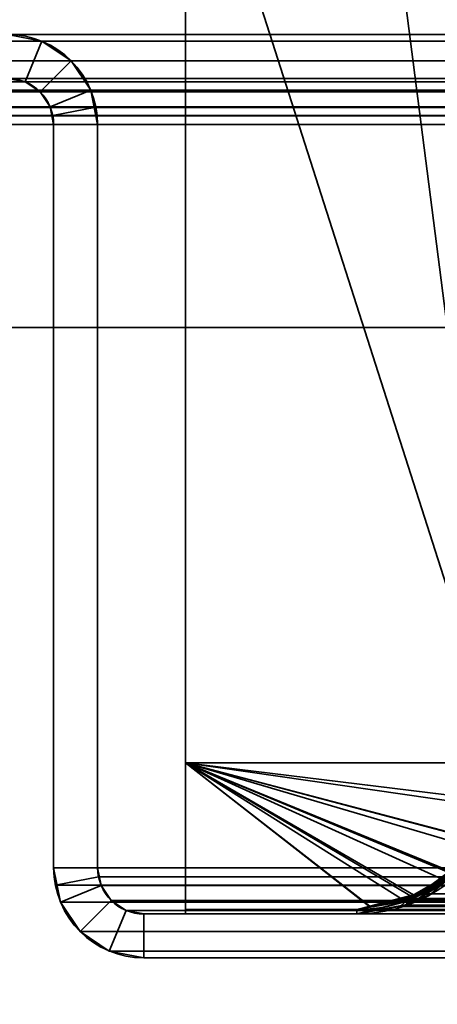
# Model space of a CAD drawing. Header units: millimetres. Extents: x -603 to 3703, y -120 to 193.
# Tile 684 of 938: x 2485 to 2499, y 47 to 81. Entities that reach past the tile are written whole.
import ezdxf

# ---------------------------------------------------------------- set-up
doc = ezdxf.new("R2010")
doc.units = ezdxf.units.MM
doc.layers.add('151', color=7, linetype='Continuous', true_color=0xffffff)

# ---------------------------------------------------------------- blocks, each defined once
blk = doc.blocks.new('UG_SURFACE_003')
at = {"layer": '151', "color": 252, "linetype": 'Continuous', "lineweight": 35}
for points in [[(3702.5, -35, 2213), (3702.5, 174.4, 2213), (2297.5, 174.4, 2213), (2297.5, -35, 2213)], [(2447.5, -35, 2063), (2447.5, 174.4, 2063), (3552.5, 174.4, 2063), (3552.5, -35, 2063)]]:
    blk.add_3dface(points, dxfattribs=at)
blk = doc.blocks.new('UG_SURFACE_164')
at = {"layer": '151', "color": 252, "linetype": 'Continuous', "lineweight": 35}
for points in [[(2485.599, 79.766, 2022.901), (2485.599, 79.766, -7), (2484.42, 80, -7), (2484.42, 80, 2024.08)], [(2484.42, 78.5, 2024.08), (2485.025, 78.38, 2023.475), (2485.599, 79.766, 2022.901), (2484.42, 80, 2024.08)], [(2484.42, 80, -7), (2485.599, 79.766, -7), (2485.025, 78.38, -7), (2484.42, 78.5, -7)], [(2485.025, 78.38, 2023.475), (2485.537, 78.037, 2022.963), (2486.598, 79.098, 2021.902), (2485.599, 79.766, 2022.901)], [(2485.599, 79.766, -7), (2486.598, 79.098, -7), (2485.537, 78.037, -7), (2485.025, 78.38, -7)], [(2486.598, 79.098, 2021.902), (2486.598, 79.098, -7), (2485.599, 79.766, -7), (2485.599, 79.766, 2022.901)], [(2487.266, 78.099, 2021.235), (2486.598, 79.098, 2021.902), (2485.537, 78.037, 2022.963), (2485.88, 77.525, 2022.62)], [(2485.88, 77.525, -7), (2485.537, 78.037, -7), (2486.598, 79.098, -7), (2487.266, 78.099, -7)], [(2487.266, 78.099, 2021.235), (2487.266, 78.099, -7), (2486.598, 79.098, -7), (2486.598, 79.098, 2021.902)], [(2484.42, 78.5, 2024.08), (2484.42, 78.5, -7), (2485.025, 78.38, -7), (2485.025, 78.38, 2023.475)], [(2485.025, 78.38, 2023.475), (2485.025, 78.38, -7), (2485.537, 78.037, -7), (2485.537, 78.037, 2022.963)], [(2485.537, 78.037, 2022.963), (2485.537, 78.037, -7), (2485.88, 77.525, -7), (2485.88, 77.525, 2022.62)], [(2487.441, 77.521, 2021.059), (2487.266, 78.099, 2021.235), (2485.88, 77.525, 2022.62), (2485.97, 77.228, 2022.53)], [(2486, 76.92, -7), (2485.88, 77.525, -7), (2487.266, 78.099, -7), (2487.5, 76.92, -7)], [(2487.266, 78.099, -7), (2487.266, 78.099, 2021.235), (2487.441, 77.521, 2021.059)], [(2487.441, 77.521, 2021.059), (2487.5, 76.92, -7), (2487.266, 78.099, -7)], [(2485.88, 77.525, -7), (2486, 76.92, -7), (2486, 76.92, 2022.5)], [(2486, 76.92, 2022.5), (2485.97, 77.228, 2022.53), (2485.88, 77.525, -7)], [(2485.97, 77.228, 2022.53), (2485.88, 77.525, 2022.62), (2485.88, 77.525, -7)], [(2487.5, 76.92, 2021), (2487.441, 77.521, 2021.059), (2485.97, 77.228, 2022.53), (2486, 76.92, 2022.5)], [(2487.441, 77.521, 2021.059), (2487.5, 76.92, 2021), (2487.5, 76.92, -7)], [(2486, 51.58, 2022.5), (2486, 76.92, 2022.5), (2486, 76.92, -7), (2486, 51.58, -7)], [(2487.5, 51.58, 2021), (2487.5, 76.92, 2021), (2486, 76.92, 2022.5), (2486, 51.58, 2022.5)], [(2487.5, 76.92, -7), (2487.5, 51.58, -7), (2486, 51.58, -7), (2486, 76.92, -7)], [(2487.5, 51.58, 2021), (2487.5, 51.58, -7), (2487.5, 76.92, -7), (2487.5, 76.92, 2021)], [(2486, 51.58, -7), (2486.234, 50.401, -7), (2486.234, 50.401, 2022.265)], [(2486.234, 50.401, 2022.265), (2486.059, 50.979, 2022.441), (2486, 51.58, -7)], [(2486.059, 50.979, 2022.441), (2486, 51.58, 2022.5), (2486, 51.58, -7)], [(2486, 51.58, 2022.5), (2486.059, 50.979, 2022.441), (2487.53, 51.272, 2020.97), (2487.5, 51.58, 2021)], [(2487.5, 51.58, -7), (2487.62, 50.975, -7), (2486.234, 50.401, -7), (2486, 51.58, -7)], [(2487.5, 51.58, -7), (2487.53, 51.272, 2020.97), (2487.62, 50.975, 2020.88)], [(2487.5, 51.58, -7), (2487.5, 51.58, 2021), (2487.53, 51.272, 2020.97)], [(2487.62, 50.975, 2020.88), (2487.62, 50.975, -7), (2487.5, 51.58, -7)], [(2486.059, 50.979, 2022.441), (2486.234, 50.401, 2022.265), (2487.62, 50.975, 2020.88), (2487.53, 51.272, 2020.97)], [(2486.234, 50.401, 2022.265), (2486.902, 49.402, 2021.598), (2487.963, 50.463, 2020.537), (2487.62, 50.975, 2020.88)], [(2487.62, 50.975, -7), (2487.963, 50.463, -7), (2486.902, 49.402, -7), (2486.234, 50.401, -7)], [(2487.963, 50.463, 2020.537), (2487.963, 50.463, -7), (2487.62, 50.975, -7), (2487.62, 50.975, 2020.88)], [(2486.234, 50.401, 2022.265), (2486.234, 50.401, -7), (2486.902, 49.402, -7), (2486.902, 49.402, 2021.598)], [(2488.475, 50.12, 2020.025), (2487.963, 50.463, 2020.537), (2486.902, 49.402, 2021.598), (2487.901, 48.734, 2020.599)], [(2487.901, 48.734, -7), (2486.902, 49.402, -7), (2487.963, 50.463, -7), (2488.475, 50.12, -7)], [(2488.475, 50.12, 2020.025), (2488.475, 50.12, -7), (2487.963, 50.463, -7), (2487.963, 50.463, 2020.537)], [(2489.08, 50, 2019.42), (2488.475, 50.12, 2020.025), (2487.901, 48.734, 2020.599), (2489.08, 48.5, 2019.42)], [(2489.08, 48.5, -7), (2487.901, 48.734, -7), (2488.475, 50.12, -7), (2489.08, 50, -7)], [(2489.08, 50, 2019.42), (2489.08, 50, -7), (2488.475, 50.12, -7), (2488.475, 50.12, 2020.025)], [(2499.42, 50, 2009.08), (2499.42, 50, -7), (2489.08, 50, -7), (2489.08, 50, 2019.42)], [(2499.42, 50, 2009.08), (2489.08, 50, 2019.42), (2489.08, 48.5, 2019.42), (2499.42, 48.5, 2009.08)], [(2489.08, 50, -7), (2499.42, 50, -7), (2499.42, 48.5, -7), (2489.08, 48.5, -7)], [(2486.902, 49.402, 2021.598), (2486.902, 49.402, -7), (2487.901, 48.734, -7), (2487.901, 48.734, 2020.599)], [(2487.901, 48.734, 2020.599), (2487.901, 48.734, -7), (2489.08, 48.5, -7), (2489.08, 48.5, 2019.42)], [(2499.42, 48.5, 2009.08), (2489.08, 48.5, 2019.42), (2489.08, 48.5, -7), (2499.42, 48.5, -7)]]:
    blk.add_3dface(points, dxfattribs=at)
blk = doc.blocks.new('UG_SURFACE_165')
at = {"layer": '151', "color": 252, "linetype": 'Continuous', "lineweight": 35}
for points in [[(2485.599, 79.766, 2022.901), (2485.599, 79.766, -7), (2484.42, 80, -7), (2484.42, 80, 2024.08)], [(2484.42, 78.5, 2024.08), (2485.025, 78.38, 2023.475), (2485.599, 79.766, 2022.901), (2484.42, 80, 2024.08)], [(2484.42, 80, -7), (2485.599, 79.766, -7), (2485.025, 78.38, -7), (2484.42, 78.5, -7)], [(2485.025, 78.38, 2023.475), (2485.537, 78.037, 2022.963), (2486.598, 79.098, 2021.902), (2485.599, 79.766, 2022.901)], [(2485.599, 79.766, -7), (2486.598, 79.098, -7), (2485.537, 78.037, -7), (2485.025, 78.38, -7)], [(2486.598, 79.098, 2021.902), (2486.598, 79.098, -7), (2485.599, 79.766, -7), (2485.599, 79.766, 2022.901)], [(2487.266, 78.099, 2021.235), (2486.598, 79.098, 2021.902), (2485.537, 78.037, 2022.963), (2485.88, 77.525, 2022.62)], [(2485.88, 77.525, -7), (2485.537, 78.037, -7), (2486.598, 79.098, -7), (2487.266, 78.099, -7)], [(2487.266, 78.099, 2021.235), (2487.266, 78.099, -7), (2486.598, 79.098, -7), (2486.598, 79.098, 2021.902)], [(2484.42, 78.5, 2024.08), (2484.42, 78.5, -7), (2485.025, 78.38, -7), (2485.025, 78.38, 2023.475)], [(2485.025, 78.38, 2023.475), (2485.025, 78.38, -7), (2485.537, 78.037, -7), (2485.537, 78.037, 2022.963)], [(2485.537, 78.037, 2022.963), (2485.537, 78.037, -7), (2485.88, 77.525, -7), (2485.88, 77.525, 2022.62)], [(2487.441, 77.521, 2021.059), (2487.266, 78.099, 2021.235), (2485.88, 77.525, 2022.62), (2485.97, 77.228, 2022.53)], [(2486, 76.92, -7), (2485.88, 77.525, -7), (2487.266, 78.099, -7), (2487.5, 76.92, -7)], [(2487.266, 78.099, -7), (2487.266, 78.099, 2021.235), (2487.441, 77.521, 2021.059)], [(2487.441, 77.521, 2021.059), (2487.5, 76.92, -7), (2487.266, 78.099, -7)], [(2485.88, 77.525, -7), (2486, 76.92, -7), (2486, 76.92, 2022.5)], [(2486, 76.92, 2022.5), (2485.97, 77.228, 2022.53), (2485.88, 77.525, -7)], [(2485.97, 77.228, 2022.53), (2485.88, 77.525, 2022.62), (2485.88, 77.525, -7)], [(2487.5, 76.92, 2021), (2487.441, 77.521, 2021.059), (2485.97, 77.228, 2022.53), (2486, 76.92, 2022.5)], [(2487.441, 77.521, 2021.059), (2487.5, 76.92, 2021), (2487.5, 76.92, -7)], [(2486, 51.58, 2022.5), (2486, 76.92, 2022.5), (2486, 76.92, -7), (2486, 51.58, -7)], [(2487.5, 51.58, 2021), (2487.5, 76.92, 2021), (2486, 76.92, 2022.5), (2486, 51.58, 2022.5)], [(2487.5, 76.92, -7), (2487.5, 51.58, -7), (2486, 51.58, -7), (2486, 76.92, -7)], [(2487.5, 51.58, 2021), (2487.5, 51.58, -7), (2487.5, 76.92, -7), (2487.5, 76.92, 2021)], [(2486, 51.58, -7), (2486.234, 50.401, -7), (2486.234, 50.401, 2022.265)], [(2486.234, 50.401, 2022.265), (2486.059, 50.979, 2022.441), (2486, 51.58, -7)], [(2486.059, 50.979, 2022.441), (2486, 51.58, 2022.5), (2486, 51.58, -7)], [(2486, 51.58, 2022.5), (2486.059, 50.979, 2022.441), (2487.53, 51.272, 2020.97), (2487.5, 51.58, 2021)], [(2487.5, 51.58, -7), (2487.62, 50.975, -7), (2486.234, 50.401, -7), (2486, 51.58, -7)], [(2487.5, 51.58, -7), (2487.53, 51.272, 2020.97), (2487.62, 50.975, 2020.88)], [(2487.5, 51.58, -7), (2487.5, 51.58, 2021), (2487.53, 51.272, 2020.97)], [(2487.62, 50.975, 2020.88), (2487.62, 50.975, -7), (2487.5, 51.58, -7)], [(2486.059, 50.979, 2022.441), (2486.234, 50.401, 2022.265), (2487.62, 50.975, 2020.88), (2487.53, 51.272, 2020.97)], [(2486.234, 50.401, 2022.265), (2486.902, 49.402, 2021.598), (2487.963, 50.463, 2020.537), (2487.62, 50.975, 2020.88)], [(2487.62, 50.975, -7), (2487.963, 50.463, -7), (2486.902, 49.402, -7), (2486.234, 50.401, -7)], [(2487.963, 50.463, 2020.537), (2487.963, 50.463, -7), (2487.62, 50.975, -7), (2487.62, 50.975, 2020.88)], [(2486.234, 50.401, 2022.265), (2486.234, 50.401, -7), (2486.902, 49.402, -7), (2486.902, 49.402, 2021.598)], [(2488.475, 50.12, 2020.025), (2487.963, 50.463, 2020.537), (2486.902, 49.402, 2021.598), (2487.901, 48.734, 2020.599)], [(2487.901, 48.734, -7), (2486.902, 49.402, -7), (2487.963, 50.463, -7), (2488.475, 50.12, -7)], [(2488.475, 50.12, 2020.025), (2488.475, 50.12, -7), (2487.963, 50.463, -7), (2487.963, 50.463, 2020.537)], [(2489.08, 50, 2019.42), (2488.475, 50.12, 2020.025), (2487.901, 48.734, 2020.599), (2489.08, 48.5, 2019.42)], [(2489.08, 48.5, -7), (2487.901, 48.734, -7), (2488.475, 50.12, -7), (2489.08, 50, -7)], [(2489.08, 50, 2019.42), (2489.08, 50, -7), (2488.475, 50.12, -7), (2488.475, 50.12, 2020.025)], [(2499.42, 50, 2009.08), (2499.42, 50, -7), (2489.08, 50, -7), (2489.08, 50, 2019.42)], [(2499.42, 50, 2009.08), (2489.08, 50, 2019.42), (2489.08, 48.5, 2019.42), (2499.42, 48.5, 2009.08)], [(2489.08, 50, -7), (2499.42, 50, -7), (2499.42, 48.5, -7), (2489.08, 48.5, -7)], [(2486.902, 49.402, 2021.598), (2486.902, 49.402, -7), (2487.901, 48.734, -7), (2487.901, 48.734, 2020.599)], [(2487.901, 48.734, 2020.599), (2487.901, 48.734, -7), (2489.08, 48.5, -7), (2489.08, 48.5, 2019.42)], [(2499.42, 48.5, 2009.08), (2489.08, 48.5, 2019.42), (2489.08, 48.5, -7), (2499.42, 48.5, -7)]]:
    blk.add_3dface(points, dxfattribs=at)
blk = doc.blocks.new('UG_SURFACE_166')
at = {"layer": '151', "color": 252, "linetype": 'Continuous', "lineweight": 35}
for points in [[(3536.42, 80, 2044.92), (2463.58, 80, 2044.92), (2462.401, 79.766, 2046.099), (3537.599, 79.766, 2046.099)], [(2484.42, 80, 2024.08), (2463.58, 80, 2044.92), (3536.42, 80, 2044.92), (3515.58, 80, 2024.08)], [(3514.401, 79.766, 2022.901), (2485.599, 79.766, 2022.901), (2484.42, 80, 2024.08), (3515.58, 80, 2024.08)], [(2484.42, 80, 2024.08), (2485.599, 79.766, 2022.901), (2485.025, 78.38, 2023.475), (2484.42, 78.5, 2024.08)], [(3537.599, 79.766, 2046.099), (2462.401, 79.766, 2046.099), (2461.402, 79.098, 2047.098), (3538.598, 79.098, 2047.098)], [(2485.599, 79.766, 2022.901), (2486.598, 79.098, 2021.902), (2485.537, 78.037, 2022.963), (2485.025, 78.38, 2023.475)], [(3513.402, 79.098, 2021.902), (2486.598, 79.098, 2021.902), (2485.599, 79.766, 2022.901), (3514.401, 79.766, 2022.901)], [(3538.598, 79.098, 2047.098), (2461.402, 79.098, 2047.098), (2460.734, 78.099, 2047.765), (3539.266, 78.099, 2047.765)], [(2485.88, 77.525, 2022.62), (2485.537, 78.037, 2022.963), (2486.598, 79.098, 2021.902), (2487.266, 78.099, 2021.235)], [(3512.734, 78.099, 2021.235), (2487.266, 78.099, 2021.235), (2486.598, 79.098, 2021.902), (3513.402, 79.098, 2021.902)], [(3537.537, 78.037, 2046.037), (2462.463, 78.037, 2046.037), (2462.975, 78.38, 2045.525), (3537.025, 78.38, 2045.525)], [(3537.025, 78.38, 2045.525), (2462.975, 78.38, 2045.525), (2463.58, 78.5, 2044.92), (3536.42, 78.5, 2044.92)], [(2484.42, 78.5, 2024.08), (3515.58, 78.5, 2024.08), (3536.42, 78.5, 2044.92), (2463.58, 78.5, 2044.92)], [(3515.58, 78.5, 2024.08), (2484.42, 78.5, 2024.08), (2485.025, 78.38, 2023.475), (3514.975, 78.38, 2023.475)], [(3514.975, 78.38, 2023.475), (2485.025, 78.38, 2023.475), (2485.537, 78.037, 2022.963), (3514.463, 78.037, 2022.963)], [(3539.441, 77.521, 2047.941), (3539.266, 78.099, 2047.765), (2460.734, 78.099, 2047.765), (2460.559, 77.521, 2047.941)], [(3537.88, 77.525, 2046.38), (2462.12, 77.525, 2046.38), (2462.463, 78.037, 2046.037), (3537.537, 78.037, 2046.037)], [(3514.463, 78.037, 2022.963), (2485.537, 78.037, 2022.963), (2485.88, 77.525, 2022.62), (3514.12, 77.525, 2022.62)], [(2485.97, 77.228, 2022.53), (2485.88, 77.525, 2022.62), (2487.266, 78.099, 2021.235), (2487.441, 77.521, 2021.059)], [(2487.441, 77.521, 2021.059), (2487.266, 78.099, 2021.235), (3512.734, 78.099, 2021.235)], [(2487.441, 77.521, 2021.059), (3512.734, 78.099, 2021.235), (3512.559, 77.521, 2021.059)], [(2460.559, 77.521, 2047.941), (2460.5, 76.92, 2048), (3539.5, 76.92, 2048)], [(2460.559, 77.521, 2047.941), (3539.5, 76.92, 2048), (3539.441, 77.521, 2047.941)], [(2462.03, 77.228, 2046.47), (2462.12, 77.525, 2046.38), (3537.88, 77.525, 2046.38), (3537.97, 77.228, 2046.47)], [(3514.03, 77.228, 2022.53), (2485.88, 77.525, 2022.62), (2485.97, 77.228, 2022.53)], [(3514.03, 77.228, 2022.53), (3514.12, 77.525, 2022.62), (2485.88, 77.525, 2022.62)], [(2486, 76.92, 2022.5), (2485.97, 77.228, 2022.53), (2487.441, 77.521, 2021.059), (2487.5, 76.92, 2021)], [(3512.559, 77.521, 2021.059), (2487.5, 76.92, 2021), (2487.441, 77.521, 2021.059)], [(3512.559, 77.521, 2021.059), (3512.5, 76.92, 2021), (2487.5, 76.92, 2021)], [(2460.5, 76.92, 2048), (2460.5, 70, 2048), (3539.5, 70, 2048), (3539.5, 76.92, 2048)], [(3538, 76.92, 2046.5), (2462, 76.92, 2046.5), (2462.03, 77.228, 2046.47)], [(2462, 76.92, 2046.5), (3538, 76.92, 2046.5), (3538, 70, 2046.5), (2462, 70, 2046.5)], [(3537.97, 77.228, 2046.47), (3538, 76.92, 2046.5), (2462.03, 77.228, 2046.47)], [(2485.97, 77.228, 2022.53), (3514, 76.92, 2022.5), (3514.03, 77.228, 2022.53)], [(2485.97, 77.228, 2022.53), (2486, 76.92, 2022.5), (3514, 76.92, 2022.5)], [(2486, 51.58, 2022.5), (3514, 51.58, 2022.5), (3514, 76.92, 2022.5), (2486, 76.92, 2022.5)], [(2487.5, 76.92, 2021), (2487.5, 51.58, 2021), (2486, 51.58, 2022.5), (2486, 76.92, 2022.5)], [(2487.5, 51.58, 2021), (2487.5, 76.92, 2021), (3512.5, 76.92, 2021), (3512.5, 51.58, 2021)], [(2462, 70, 2046.5), (3538, 70, 2046.5), (3539.5, 70, 2048), (2460.5, 70, 2048)], [(3514, 51.58, 2022.5), (2486, 51.58, 2022.5), (2486.059, 50.979, 2022.441)], [(2487.5, 51.58, 2021), (2487.53, 51.272, 2020.97), (2486.059, 50.979, 2022.441), (2486, 51.58, 2022.5)], [(3513.941, 50.979, 2022.441), (3514, 51.58, 2022.5), (2486.059, 50.979, 2022.441)], [(2487.53, 51.272, 2020.97), (2487.5, 51.58, 2021), (3512.5, 51.58, 2021)], [(2487.53, 51.272, 2020.97), (3512.5, 51.58, 2021), (3512.47, 51.272, 2020.97)], [(2487.53, 51.272, 2020.97), (2487.62, 50.975, 2020.88), (2486.234, 50.401, 2022.265), (2486.059, 50.979, 2022.441)], [(3512.47, 51.272, 2020.97), (3512.38, 50.975, 2020.88), (2487.62, 50.975, 2020.88), (2487.53, 51.272, 2020.97)], [(2486.059, 50.979, 2022.441), (2486.234, 50.401, 2022.265), (3513.766, 50.401, 2022.265), (3513.941, 50.979, 2022.441)], [(2487.62, 50.975, 2020.88), (2487.963, 50.463, 2020.537), (2486.902, 49.402, 2021.598), (2486.234, 50.401, 2022.265)], [(3512.037, 50.463, 2020.537), (2487.963, 50.463, 2020.537), (2487.62, 50.975, 2020.88), (3512.38, 50.975, 2020.88)], [(3513.766, 50.401, 2022.265), (2486.234, 50.401, 2022.265), (2486.902, 49.402, 2021.598), (3513.098, 49.402, 2021.598)], [(2487.901, 48.734, 2020.599), (2486.902, 49.402, 2021.598), (2487.963, 50.463, 2020.537), (2488.475, 50.12, 2020.025)], [(3511.525, 50.12, 2020.025), (2488.475, 50.12, 2020.025), (2487.963, 50.463, 2020.537), (3512.037, 50.463, 2020.537)], [(2489.08, 48.5, 2019.42), (2487.901, 48.734, 2020.599), (2488.475, 50.12, 2020.025), (2489.08, 50, 2019.42)], [(3510.92, 50, 2019.42), (2489.08, 50, 2019.42), (2488.475, 50.12, 2020.025), (3511.525, 50.12, 2020.025)], [(2499.42, 50, 2009.08), (2489.08, 50, 2019.42), (3510.92, 50, 2019.42), (3500.58, 50, 2009.08)], [(2489.08, 50, 2019.42), (2499.42, 50, 2009.08), (2499.42, 48.5, 2009.08), (2489.08, 48.5, 2019.42)], [(3513.098, 49.402, 2021.598), (2486.902, 49.402, 2021.598), (2487.901, 48.734, 2020.599), (3512.099, 48.734, 2020.599)], [(3512.099, 48.734, 2020.599), (2487.901, 48.734, 2020.599), (2489.08, 48.5, 2019.42), (3510.92, 48.5, 2019.42)], [(2499.42, 48.5, 2009.08), (3500.58, 48.5, 2009.08), (3510.92, 48.5, 2019.42), (2489.08, 48.5, 2019.42)]]:
    blk.add_3dface(points, dxfattribs=at)
blk = doc.blocks.new('UG_SURFACE_190')
at = {"layer": '151', "color": 41, "linetype": 'Continuous', "lineweight": 35}
for points in [[(2489.5, 147.3, -4), (2489.5, 173.15, -4), (2501.35, 173.15, -4), (2501.35, 55.15, -4)], [(2501.35, 55.15, 2007.15), (2501.35, 173.15, 2007.15), (2489.5, 173.15, 2019), (2489.5, 147.3, 2019)], [(2490.5, 89, -4), (2489.5, 147.3, -4), (2501.35, 55.15, -4)], [(2501.35, 55.15, 2007.15), (2489.5, 147.3, 2019), (2490.5, 89, 2018)], [(2490.5, 55.15, 2018), (2490.5, 89, 2018), (2490.5, 89, -4), (2490.5, 55.15, -4)], [(2501.35, 55.15, -4), (2490.5, 55.15, -4), (2490.5, 89, -4)], [(2490.5, 89, 2018), (2490.5, 55.15, 2018), (2501.35, 55.15, 2007.15)], [(2490.5, 55.15, 2018), (2490.5, 55.15, -4), (2501.35, 55.15, -4), (2501.35, 55.15, 2007.15)]]:
    blk.add_3dface(points, dxfattribs=at)
blk = doc.blocks.new('UG_SURFACE_193')
at = {"layer": '151', "color": 7, "linetype": 'Continuous', "lineweight": 35}
for points in [[(2498.242, 50.368, -4), (2499.432, 51.143, -4), (2499.948, 51.609, 2008.552)], [(2499.948, 51.609, 2008.552), (2498.82, 50.631, 2009.681), (2498.242, 50.368, -4)], [(2499.873, 51.647, 2008.627), (2498.616, 50.693, 2009.884), (2498.82, 50.631, 2009.681), (2499.948, 51.609, 2008.552)], [(2498.616, 50.693, 2009.884), (2499.873, 51.647, 2008.627), (2499.886, 51.614, -4)], [(2498.616, 50.693, 2009.884), (2499.886, 51.614, -4), (2499.344, 51.256, -4)], [(2499.344, 51.256, -4), (2498.18, 50.589, 2010.32), (2498.616, 50.693, 2009.884)], [(2499.344, 51.256, -4), (2498.228, 50.516, -4), (2498.18, 50.589, 2010.32)], [(2498.228, 50.516, -4), (2499.344, 51.256, -4), (2499.432, 51.143, -4), (2498.242, 50.368, -4)], [(2498.18, 50.589, 2010.32), (2496.35, 50.15, 2012.15), (2496.35, 50, 2012.15), (2498.23, 50.48, 2010.269)], [(2498.061, 50.484, -4), (2496.35, 50.15, 2012.15), (2498.18, 50.589, 2010.32)], [(2496.35, 50.15, 2012.15), (2498.061, 50.484, -4), (2496.622, 50.203, -4)], [(2496.35, 50, -4), (2496.631, 50.054, -4), (2498.23, 50.48, 2010.269)], [(2498.23, 50.48, 2010.269), (2496.35, 50, 2012.15), (2496.35, 50, -4)], [(2498.114, 50.338, -4), (2496.631, 50.054, -4), (2496.622, 50.203, -4), (2498.061, 50.484, -4)], [(2498.23, 50.48, 2010.269), (2496.631, 50.054, -4), (2498.114, 50.338, -4)], [(2498.18, 50.589, 2010.32), (2498.189, 50.508, -4), (2498.061, 50.484, -4)], [(2498.231, 50.361, -4), (2498.114, 50.338, -4), (2498.061, 50.484, -4), (2498.189, 50.508, -4)], [(2498.23, 50.48, 2010.269), (2498.114, 50.338, -4), (2498.231, 50.361, -4)], [(2498.23, 50.48, 2010.269), (2498.82, 50.631, 2009.681), (2498.616, 50.693, 2009.884), (2498.18, 50.589, 2010.32)], [(2498.228, 50.516, -4), (2498.189, 50.508, -4), (2498.18, 50.589, 2010.32)], [(2498.189, 50.508, -4), (2498.228, 50.516, -4), (2498.242, 50.368, -4), (2498.231, 50.361, -4)], [(2498.82, 50.631, 2009.681), (2498.23, 50.48, 2010.269), (2498.242, 50.368, -4)], [(2498.231, 50.361, -4), (2498.242, 50.368, -4), (2498.23, 50.48, 2010.269)], [(2496.35, 50.15, 2012.15), (2490.5, 50.15, 2018), (2490.5, 50, 2018), (2496.35, 50, 2012.15)], [(2490.5, 50.15, -4), (2496.35, 50.15, -4), (2496.35, 50, -4), (2490.5, 50, -4)], [(2490.5, 50.15, -4), (2490.5, 50, -4), (2490.5, 50, 2018), (2490.5, 50.15, 2018)], [(2496.35, 50.15, 2012.15), (2496.35, 50.15, -4), (2490.5, 50.15, -4), (2490.5, 50.15, 2018)], [(2496.631, 50.054, -4), (2496.35, 50, -4), (2496.35, 50.15, -4), (2496.622, 50.203, -4)], [(2496.622, 50.203, -4), (2496.35, 50.15, -4), (2496.35, 50.15, 2012.15)], [(2496.35, 50, 2012.15), (2490.5, 50, 2018), (2490.5, 50, -4), (2496.35, 50, -4)]]:
    blk.add_3dface(points, dxfattribs=at)
blk = doc.blocks.new('UG_SURFACE_194')
at = {"layer": '151', "color": 14, "linetype": 'Continuous', "lineweight": 35}
for points in [[(2490.5, 55.15, -4), (2500.497, 52.529, -4), (2499.886, 51.614, -4), (2499.552, 51.391, -4)], [(2490.5, 55.15, -4), (2501.35, 55.15, -4), (2501.094, 53.861, -4)], [(2490.5, 55.15, -4), (2498.296, 50.552, -4), (2498.263, 50.531, -4), (2496.8, 50.24, -4)], [(2501.094, 53.861, -4), (2500.969, 53.237, -4), (2500.497, 52.529, -4), (2490.5, 55.15, -4)], [(2499.552, 51.391, -4), (2498.296, 50.552, -4), (2490.5, 55.15, -4)], [(2496.8, 50.24, -4), (2496.35, 50.15, -4), (2490.5, 50.15, -4), (2490.5, 55.15, -4)], [(2490.5, 50.15, 2018), (2490.5, 55.15, 2018), (2490.5, 55.15, -4), (2490.5, 50.15, -4)], [(2501.35, 55.15, 2007.15), (2501.35, 55.15, -4), (2490.5, 55.15, -4), (2490.5, 55.15, 2018)], [(2490.5, 55.15, 2018), (2496.801, 50.269, 2011.699), (2498.285, 50.659, 2010.215)], [(2498.285, 50.659, 2010.215), (2498.811, 50.797, 2009.689), (2499.528, 51.464, 2008.971), (2490.5, 55.15, 2018)], [(2490.5, 55.15, 2018), (2500.561, 52.49, 2007.939), (2501.176, 53.845, 2007.324)], [(2490.5, 55.15, 2018), (2490.5, 50.15, 2018), (2496.35, 50.15, 2012.15), (2496.801, 50.269, 2011.699)], [(2499.528, 51.464, 2008.971), (2500.507, 52.372, 2007.993), (2500.561, 52.49, 2007.939), (2490.5, 55.15, 2018)], [(2501.176, 53.845, 2007.324), (2501.177, 53.846, 2007.323), (2501.35, 55.15, 2007.15), (2490.5, 55.15, 2018)], [(2501.094, 53.861, -4), (2501.35, 55.15, -4), (2501.35, 55.15, 2007.15)], [(2501.35, 55.15, 2007.15), (2501.177, 53.846, 2007.323), (2501.094, 53.861, -4)], [(2500.497, 52.529, -4), (2500.969, 53.237, -4), (2501.176, 53.845, 2007.324)], [(2501.176, 53.845, 2007.324), (2500.561, 52.49, 2007.939), (2500.497, 52.529, -4)], [(2500.969, 53.237, -4), (2501.094, 53.861, -4), (2501.176, 53.845, 2007.324)], [(2501.177, 53.846, 2007.323), (2501.176, 53.845, 2007.324), (2501.094, 53.861, -4)], [(2499.552, 51.391, -4), (2499.886, 51.614, -4), (2500.561, 52.49, 2007.939)], [(2500.561, 52.49, 2007.939), (2500.507, 52.372, 2007.993), (2499.552, 51.391, -4)], [(2499.886, 51.614, -4), (2500.497, 52.529, -4), (2500.561, 52.49, 2007.939)], [(2500.507, 52.372, 2007.993), (2499.528, 51.464, 2008.971), (2499.552, 51.391, -4)], [(2498.296, 50.552, -4), (2499.552, 51.391, -4), (2499.528, 51.464, 2008.971)], [(2499.528, 51.464, 2008.971), (2498.811, 50.797, 2009.689), (2498.296, 50.552, -4)], [(2498.811, 50.797, 2009.689), (2498.285, 50.659, 2010.215), (2498.296, 50.552, -4)], [(2496.8, 50.24, -4), (2498.263, 50.531, -4), (2498.285, 50.659, 2010.215)], [(2498.285, 50.659, 2010.215), (2496.801, 50.269, 2011.699), (2496.8, 50.24, -4)], [(2498.263, 50.531, -4), (2498.296, 50.552, -4), (2498.285, 50.659, 2010.215)], [(2490.5, 50.15, 2018), (2490.5, 50.15, -4), (2496.35, 50.15, -4), (2496.35, 50.15, 2012.15)], [(2496.35, 50.15, -4), (2496.8, 50.24, -4), (2496.801, 50.269, 2011.699)], [(2496.801, 50.269, 2011.699), (2496.35, 50.15, 2012.15), (2496.35, 50.15, -4)]]:
    blk.add_3dface(points, dxfattribs=at)
blk = doc.blocks.new('UG_SURFACE_195')
at = {"layer": '151', "color": 14, "linetype": 'Continuous', "lineweight": 35}
for points in [[(2490.5, 55.15, 2018), (2500.365, 52.259, 2008.135), (2500.034, 51.769, 2008.466), (2499.264, 51.185, 2009.236)], [(2499.264, 51.185, 2009.236), (2498.616, 50.693, 2009.884), (2497.88, 50.517, 2010.62), (2490.5, 55.15, 2018)], [(2490.5, 55.15, 2018), (2501.35, 55.15, 2007.15), (2501.259, 54.198, 2007.241), (2501.071, 53.631, 2007.429)], [(2501.071, 53.631, 2007.429), (2500.857, 52.984, 2007.643), (2500.365, 52.259, 2008.135), (2490.5, 55.15, 2018)], [(2497.88, 50.517, 2010.62), (2496.35, 50.15, 2012.15), (2490.5, 50.15, 2018), (2490.5, 55.15, 2018)], [(3509.5, 50.15, 2018), (3509.5, 55.15, 2018), (2490.5, 55.15, 2018), (2490.5, 50.15, 2018)], [(3509.5, 55.15, 2018), (3498.65, 55.15, 2007.15), (2501.35, 55.15, 2007.15), (2490.5, 55.15, 2018)], [(2498.616, 50.693, 2009.884), (3500.731, 51.185, 2009.231), (3501.971, 50.44, 2010.471)], [(2498.616, 50.693, 2009.884), (2499.264, 51.185, 2009.236), (3500.731, 51.185, 2009.231)], [(2496.35, 50.15, 2012.15), (2497.88, 50.517, 2010.62), (3502.107, 50.417, 2010.607)], [(3502.107, 50.417, 2010.607), (3503.65, 50.15, 2012.15), (2496.35, 50.15, 2012.15)], [(3501.971, 50.44, 2010.471), (2497.88, 50.517, 2010.62), (2498.616, 50.693, 2009.884)], [(3501.971, 50.44, 2010.471), (3502.107, 50.417, 2010.607), (2497.88, 50.517, 2010.62)], [(3503.65, 50.15, 2012.15), (3509.5, 50.15, 2018), (2490.5, 50.15, 2018), (2496.35, 50.15, 2012.15)]]:
    blk.add_3dface(points, dxfattribs=at)
blk = doc.blocks.new('UG_SURFACE_196')
at = {"layer": '151', "color": 7, "linetype": 'Continuous', "lineweight": 35}
for points in [[(2499.178, 50.958, 2009.322), (2498.079, 50.299, 2010.421), (2498.183, 50.532, 2010.318), (2499.718, 51.454, 2008.782)], [(2499.718, 51.454, 2008.782), (2498.183, 50.532, 2010.318), (3501.82, 50.589, 2010.32)], [(2498.079, 50.299, 2010.421), (2499.178, 50.958, 2009.322), (3500.821, 50.935, 2009.321)], [(2498.079, 50.299, 2010.421), (3500.821, 50.935, 2009.321), (3501.316, 50.559, 2009.816)], [(2497.833, 50.256, 2010.667), (2496.35, 50, 2012.15), (2496.35, 50.15, 2012.15), (2498.029, 50.44, 2010.471)], [(2498.029, 50.44, 2010.471), (2496.35, 50.15, 2012.15), (3503.65, 50.15, 2012.15)], [(3501.316, 50.559, 2009.816), (2497.833, 50.256, 2010.667), (2498.079, 50.299, 2010.421)], [(3501.316, 50.559, 2009.816), (3502.179, 50.352, 2010.679), (2497.833, 50.256, 2010.667)], [(2498.029, 50.44, 2010.471), (2498.079, 50.299, 2010.421), (2497.833, 50.256, 2010.667)], [(2498.029, 50.44, 2010.471), (3503.65, 50.15, 2012.15), (3501.82, 50.589, 2010.32)], [(3501.82, 50.589, 2010.32), (2498.183, 50.532, 2010.318), (2498.029, 50.44, 2010.471)], [(2498.079, 50.299, 2010.421), (2498.029, 50.44, 2010.471), (2498.183, 50.532, 2010.318)], [(2490.5, 50.15, 2018), (2490.5, 50, 2018), (3509.5, 50, 2018), (3509.5, 50.15, 2018)], [(2496.35, 50, 2012.15), (2490.5, 50, 2018), (2490.5, 50.15, 2018), (2496.35, 50.15, 2012.15)], [(3509.5, 50.15, 2018), (3503.65, 50.15, 2012.15), (2496.35, 50.15, 2012.15), (2490.5, 50.15, 2018)], [(3503.65, 50, 2012.15), (2496.35, 50, 2012.15), (2497.833, 50.256, 2010.667)], [(2497.833, 50.256, 2010.667), (3502.179, 50.352, 2010.679), (3503.65, 50, 2012.15)], [(3509.5, 50, 2018), (2490.5, 50, 2018), (2496.35, 50, 2012.15), (3503.65, 50, 2012.15)]]:
    blk.add_3dface(points, dxfattribs=at)
blk = doc.blocks.new('UG_SURFACE_197')
at = {"layer": '151', "color": 41, "linetype": 'Continuous', "lineweight": 35}
for points in [[(2489.5, 147.3, 2019), (2489.5, 173.15, 2019), (2501.35, 173.15, 2007.15), (2501.35, 55.15, 2007.15)], [(2490.5, 89, 2018), (2489.5, 147.3, 2019), (2501.35, 55.15, 2007.15)], [(3509.5, 55.15, 2018), (3509.5, 89, 2018), (2490.5, 89, 2018), (2490.5, 55.15, 2018)], [(2501.35, 55.15, 2007.15), (2490.5, 55.15, 2018), (2490.5, 89, 2018)], [(3498.65, 55.15, 2007.15), (3509.5, 55.15, 2018), (2490.5, 55.15, 2018), (2501.35, 55.15, 2007.15)]]:
    blk.add_3dface(points, dxfattribs=at)

msp = doc.modelspace()

# ---------------------------------------------------------------- linework, layer by layer
at = {"layer": '151', "color": 252, "linetype": 'Continuous', "lineweight": -3, "true_color": 0x939598}
for p, q in [((2490.5, 55.15, 2018), (2490.5, 89, 2018)), ((2490.5, 55.15, 2018), (2490.5, 89, 2018)), ((2490.5, 89, -4), (2490.5, 55.15, -4)), ((3536.42, 80, 2044.92), (2463.58, 80, 2044.92)), ((3515.58, 80, 2024.08), (2484.42, 80, 2024.08)), ((3536.42, 78.5, 2044.92), (2463.58, 78.5, 2044.92)), ((3515.58, 78.5, 2024.08), (2484.42, 78.5, 2024.08)), ((3539.5, 76.92, 2048), (2460.5, 76.92, 2048)), ((3538, 76.92, 2046.5), (2462, 76.92, 2046.5)), ((2486, 51.58, 2022.5), (2486, 76.92, 2022.5)), ((2486, 76.92, -7), (2486, 51.58, -7)), ((2486, 51.58, 2022.5), (2486, 76.92, 2022.5)), ((2486, 76.92, 2022.5), (2486, 76.92, -7)), ((2486, 76.92, 2022.5), (2486, 76.92, -7)), ((3514, 76.92, 2022.5), (2486, 76.92, 2022.5)), ((2486, 76.92, -7), (2486, 51.58, -7)), ((2486, 51.58, 2022.5), (2486, 76.92, 2022.5)), ((2487.5, 51.58, 2021), (2487.5, 76.92, 2021)), ((2487.5, 51.58, 2021), (2487.5, 76.92, 2021)), ((2487.5, 76.92, 2021), (2487.5, 76.92, -7)), ((2487.5, 76.92, 2021), (2487.5, 76.92, -7)), ((2487.5, 76.92, -7), (2487.5, 51.58, -7)), ((2487.5, 76.92, -7), (2487.5, 51.58, -7)), ((3512.5, 76.92, 2021), (2487.5, 76.92, 2021)), ((2487.5, 51.58, 2021), (2487.5, 76.92, 2021)), ((3539.5, 70, 2048), (2460.5, 70, 2048)), ((3538, 70, 2046.5), (2462, 70, 2046.5)), ((2501.35, 55.15, 2007.15), (2490.5, 55.15, 2018)), ((2501.35, 55.15, 2007.15), (2490.5, 55.15, 2018)), ((2490.5, 50.15, 2018), (2490.5, 55.15, 2018)), ((2490.5, 55.15, -4), (2501.35, 55.15, -4)), ((2490.5, 55.15, 2018), (2501.35, 55.15, 2007.15)), ((2490.5, 55.15, 2018), (2501.35, 55.15, 2007.15)), ((2490.5, 55.15, 2018), (3509.5, 55.15, 2018)), ((2501.35, 55.15, -4), (2490.5, 55.15, -4)), ((2490.5, 55.15, -4), (2490.5, 50.15, -4)), ((3509.5, 55.15, 2018), (2490.5, 55.15, 2018)), ((2490.5, 55.15, -4), (2490.5, 55.15, 2018)), ((2490.5, 50.15, 2018), (2490.5, 55.15, 2018)), ((2490.5, 55.15, 2018), (2490.5, 55.15, -4)), ((2486, 51.58, 2022.5), (2486, 51.58, -7)), ((3514, 51.58, 2022.5), (2486, 51.58, 2022.5)), ((2486, 51.58, 2022.5), (2486, 51.58, -7)), ((3512.5, 51.58, 2021), (2487.5, 51.58, 2021)), ((2487.5, 51.58, 2021), (2487.5, 51.58, -7)), ((2487.5, 51.58, 2021), (2487.5, 51.58, -7)), ((2490.5, 50.15, -4), (2490.5, 50.15, 2018)), ((2490.5, 50.15, 2018), (3509.5, 50.15, 2018)), ((2496.35, 50.15, 2012.15), (2490.5, 50.15, 2018)), ((2490.5, 50.15, 2018), (2490.5, 50.15, -4)), ((2490.5, 50.15, 2018), (2496.35, 50.15, 2012.15)), ((3509.5, 50.15, 2018), (2490.5, 50.15, 2018)), ((2490.5, 50.15, 2018), (2496.35, 50.15, 2012.15)), ((2496.35, 50.15, -4), (2490.5, 50.15, -4)), ((2490.5, 50, 2018), (2490.5, 50.15, 2018)), ((2490.5, 50.15, -4), (2496.35, 50.15, -4)), ((2490.5, 50, 2018), (2490.5, 50.15, 2018)), ((2496.35, 50.15, 2012.15), (2490.5, 50.15, 2018)), ((2490.5, 50.15, -4), (2490.5, 50, -4)), ((2496.35, 50.15, 2012.15), (2496.35, 50.15, -4)), ((3503.65, 50.15, 2012.15), (2496.35, 50.15, 2012.15)), ((3503.65, 50.15, 2012.15), (2496.35, 50.15, 2012.15)), ((2496.35, 50.15, 2012.15), (2496.35, 50.15, -4)), ((2489.08, 50, 2019.42), (2489.08, 50, -7)), ((3510.92, 50, 2019.42), (2489.08, 50, 2019.42)), ((2489.08, 50, -7), (2499.42, 50, -7)), ((2499.42, 50, 2009.08), (2489.08, 50, 2019.42)), ((2489.08, 50, -7), (2499.42, 50, -7)), ((2499.42, 50, 2009.08), (2489.08, 50, 2019.42)), ((2499.42, 50, 2009.08), (2489.08, 50, 2019.42)), ((2489.08, 50, 2019.42), (2489.08, 50, -7)), ((2496.35, 50, 2012.15), (2490.5, 50, 2018)), ((2490.5, 50, 2018), (2490.5, 50, -4)), ((2490.5, 50, -4), (2496.35, 50, -4)), ((3509.5, 50, 2018), (2490.5, 50, 2018)), ((2490.5, 50, 2018), (2496.35, 50, 2012.15)), ((3503.65, 50, 2012.15), (2496.35, 50, 2012.15)), ((2496.35, 50, 2012.15), (2496.35, 50, -4)), ((2489.08, 48.5, -7), (2499.42, 48.5, -7)), ((2489.08, 48.5, -7), (2499.42, 48.5, -7)), ((2499.42, 48.5, 2009.08), (2489.08, 48.5, 2019.42)), ((3510.92, 48.5, 2019.42), (2489.08, 48.5, 2019.42)), ((2499.42, 48.5, 2009.08), (2489.08, 48.5, 2019.42)), ((2489.08, 48.5, 2019.42), (2489.08, 48.5, -7)), ((2489.08, 48.5, 2019.42), (2489.08, 48.5, -7)), ((2499.42, 48.5, 2009.08), (2489.08, 48.5, 2019.42))]:
    msp.add_line(p, q, dxfattribs=at)
at = {"layer": '151', "color": 252, "linetype": 'Continuous', "lineweight": -3, "true_color": 0x939598, "extrusion": (0, 0, -1)}
for centre, radius, start, end in [((-2484.42, 76.92, 7), 3.08, 90, 180), ((-2484.42, 76.92, 7), 3.08, 90, 180), ((-2484.42, 76.92, 7), 1.58, 90, 180), ((-2484.42, 76.92, 7), 1.58, 90, 180), ((-2489.08, 51.58, 7), 3.08, 270, 0), ((-2489.08, 51.58, 7), 3.08, 270, 0), ((-2489.08, 51.58, 7), 1.58, 270, 0), ((-2489.08, 51.58, 7), 1.58, 270, 0)]:
    msp.add_arc(centre, radius, start, end, dxfattribs=at)
at = {"layer": '151', "color": 252, "linetype": 'Continuous', "lineweight": -3, "true_color": 0x939598}
msp.add_arc((2496.35, 55.15, -4), 5, 270, 0, dxfattribs=at)
at = {"layer": '151', "color": 252, "linetype": 'Continuous', "lineweight": -3, "true_color": 0x939598, "extrusion": (0.707107, 6.12323e-17, 0.707107)}
for centre, major_axis, start_param, end_param in [((2484.42, 76.92, 2024.08), (-3.08, 0, 3.08), 3.141593, 4.712389), ((2484.42, 76.92, 2024.08), (-3.08, 0, 3.08), 3.141593, 4.712389), ((2484.42, 76.92, 2024.08), (-3.08, 0, 3.08), 3.141593, 4.712389), ((2484.42, 76.92, 2024.08), (-1.58, 0, 1.58), 3.141593, 4.712389), ((2484.42, 76.92, 2024.08), (-1.58, 0, 1.58), 3.141593, 4.712389), ((2484.42, 76.92, 2024.08), (-1.58, 0, 1.58), 3.141593, 4.712389), ((2489.08, 51.58, 2019.42), (-3.08, 0, 3.08), 0, 1.570796), ((2489.08, 51.58, 2019.42), (-3.08, 0, 3.08), 0, 1.570796), ((2489.08, 51.58, 2019.42), (-3.08, 0, 3.08), 0, 1.570796), ((2489.08, 51.58, 2019.42), (-1.58, 0, 1.58), 0, 1.570796), ((2489.08, 51.58, 2019.42), (-1.58, 0, 1.58), 0, 1.570796), ((2489.08, 51.58, 2019.42), (-1.58, 0, 1.58), 0, 1.570796)]:
    msp.add_ellipse(centre, major_axis=major_axis, ratio=0.707107, start_param=start_param, end_param=end_param, dxfattribs=at)
at = {"layer": '151', "color": 252, "linetype": 'Continuous', "lineweight": -3, "true_color": 0x939598}
for points, knots in [([(2501.5, 55.15, 2007), (2501.5, 54.319, 2007), (2501.293, 53.521, 2007.207), (2500.622, 52.177, 2007.878), (2500.171, 51.635, 2008.329), (2498.674, 50.372, 2009.826), (2497.515, 50, 2010.985), (2496.35, 50, 2012.15)], [0, 0, 0, 0, 0.25, 0.25, 0.5, 0.5, 1, 1, 1, 1]), ([(2501.5, 55.15, -4), (2501.5, 53.798, -4), (2500.945, 52.462, -4), (2499.038, 50.555, -4), (2497.702, 50, -4), (2496.35, 50, -4)], [0, 0, 0, 0, 0.5, 0.5, 1, 1, 1, 1]), ([(2501.35, 55.15, 2007.15), (2501.35, 54.343, 2007.15), (2501.149, 53.569, 2007.351), (2500.497, 52.264, 2008.003), (2500.059, 51.738, 2008.441), (2498.606, 50.511, 2009.894), (2497.481, 50.15, 2011.019), (2496.35, 50.15, 2012.15)], [0, 0, 0, 0, 0.25, 0.25, 0.5, 0.5, 1, 1, 1, 1]), ([(2501.35, 55.15, -4), (2501.35, 54.561, -4), (2501.243, 53.925, -4), (2500.755, 52.694, -4), (2500.374, 52.103, -4), (2499.397, 51.126, -4), (2498.806, 50.745, -4), (2497.575, 50.257, -4), (2496.939, 50.15, -4), (2496.35, 50.15, -4)], [0, 0, 0, 0, 0.25, 0.25, 0.5, 0.5, 0.75, 0.75, 1, 1, 1, 1]), ([(2496.35, 50.15, 2012.15), (2496.916, 50.15, 2011.584), (2497.47, 50.243, 2011.03), (2498.555, 50.626, 2009.945), (2499.088, 50.919, 2009.412), (2500.052, 51.731, 2008.448), (2500.492, 52.255, 2008.008), (2501.148, 53.565, 2007.352), (2501.35, 54.343, 2007.15), (2501.35, 55.15, 2007.15)], [0, 0, 0, 0, 0.25, 0.25, 0.5, 0.5, 0.75, 0.75, 1, 1, 1, 1]), ([(2501.35, 55.15, 2007.15), (2501.35, 54.358, 2007.15), (2501.151, 53.572, 2007.349), (2500.495, 52.259, 2008.005), (2500.055, 51.734, 2008.445), (2499.091, 50.921, 2009.409), (2498.557, 50.627, 2009.943), (2497.471, 50.243, 2011.029), (2496.916, 50.15, 2011.584), (2496.35, 50.15, 2012.15)], [0, 0, 0, 0, 0.25, 0.25, 0.5, 0.5, 0.75, 0.75, 1, 1, 1, 1])]:
    msp.add_open_spline(points, degree=3, knots=knots, dxfattribs=at)
for points in [[(2501.5, 55.15, 2007), (2501.5, 50, 2007), (2496.35, 50, 2012.15)], [(2496.35, 50.15, 2012.15), (2501.35, 50.15, 2007.15), (2501.35, 55.15, 2007.15)]]:
    msp.add_rational_spline(points, [1, 0.707106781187, 1], degree=2, dxfattribs=at)
msp.add_open_spline([(2496.35, 50, -4), (2496.35, 50.15, -4)], degree=1, dxfattribs=at)

# ---------------------------------------------------------------- block references
for name in ['UG_SURFACE_193', 'UG_SURFACE_196', 'UG_SURFACE_003', 'UG_SURFACE_190', 'UG_SURFACE_197', 'UG_SURFACE_164', 'UG_SURFACE_165', 'UG_SURFACE_166', 'UG_SURFACE_194', 'UG_SURFACE_195']:
    msp.add_blockref(name, (0, 0), dxfattribs=at)

doc.saveas('drawing.dxf')
